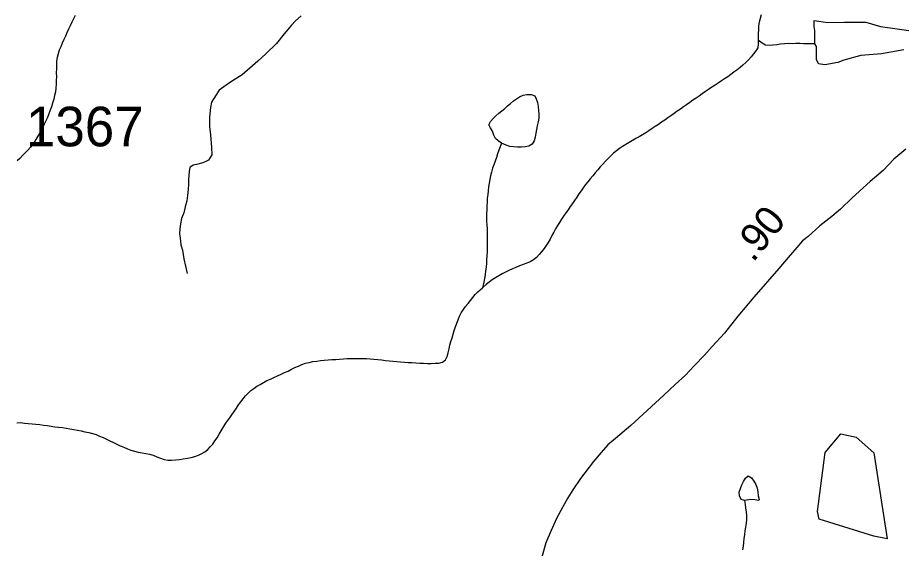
# Model space of a CAD drawing. Extents: x 1950930 to 2061844, y 904556 to 1017002.
# Drawn here: x 1975173 to 1978977, y 965651 to 967930 of the extents above; entities that cross this region are included whole.
import ezdxf

# ---------------------------------------------------------------- set-up
doc = ezdxf.new("R2010")
doc.units = 0
for name, color, linetype in [('Exist Hydrographic Misc Water Feature', 7, 'Continuous'), ('Exist Road Primary US Structure Standard Bridge CELL', 7, 'Continuous'), ('Exist Road Secondary Type 51 Attributed', 7, 'Continuous'), ('Exist Road Secondary Type 51 Number Label', 7, 'Continuous')]:
    doc.layers.add(name, color=color, linetype=linetype)

msp = doc.modelspace()

# ---------------------------------------------------------------- linework, layer by layer
at = {"layer": 'Exist Hydrographic Misc Water Feature'}
for points in [[(1975419.7, 967939.5), (1975412.5, 967924.9), (1975405.5, 967910.3), (1975398.6, 967895.7), (1975391.6, 967880.2), (1975384.8, 967865.6), (1975377.9, 967851), (1975371.3, 967835.6), (1975364.7, 967820.9), (1975358.4, 967805.4), (1975351.8, 967790), (1975346.5, 967774.6), (1975342.4, 967759), (1975340.5, 967742.7), (1975339.7, 967726.2), (1975339.3, 967709.9), (1975339.1, 967693.4), (1975339.3, 967677.1), (1975339.1, 967660.6), (1975338.7, 967644.3), (1975337.3, 967627.9), (1975335, 967611.5), (1975331.9, 967595.2), (1975327.8, 967579.6), (1975323.3, 967563.3), (1975318.4, 967547.8), (1975312.9, 967532.3), (1975307.3, 967516.8), (1975301.2, 967501.4), (1975294.8, 967486.8), (1975287.6, 967472.1), (1975280, 967457.6), (1975272.3, 967442.9), (1975264.5, 967428.3), (1975255.9, 967413.7), (1975247, 967399.9), (1975237.6, 967387), (1975227.6, 967374.1), (1975217.1, 967361.2), (1975205.8, 967349.1), (1975194.5, 967337.9), (1975182.9, 967325.7), (1975170.8, 967314.5)], [(1978366.1, 967942.6), (1978362.4, 967926.2), (1978358.7, 967910.7), (1978355.8, 967894.4), (1978354.8, 967878), (1978354.2, 967861.5), (1978353.6, 967833.7)], [(1978597.8, 967818), (1978597.4, 967874.6), (1978594.9, 967891.9), (1978594.7, 967918.1), (1978652.7, 967908.8), (1978724.7, 967911.3), (1978816.8, 967910.2), (1978878.7, 967892.6), (1978950.9, 967882), (1979000.9, 967874.4)], [(1978353.6, 967833.7), (1978354.4, 967816.4), (1978352.1, 967800.9), (1978343.3, 967787.2), (1978333.5, 967774.3), (1978323.2, 967761.4), (1978312.2, 967749.3), (1978300.5, 967737.2), (1978288.4, 967726), (1978275.9, 967715.5), (1978262.9, 967705.2), (1978249.8, 967695.5), (1978236.7, 967686), (1978223.4, 967676.5), (1978209.6, 967666.8), (1978196.1, 967658.1), (1978182.4, 967648.6), (1978168.6, 967639.9), (1978154.7, 967631), (1978140.9, 967621.5), (1978127.4, 967612.8), (1978113.9, 967603.2), (1978100.3, 967593.6), (1978087, 967584.1), (1978073.5, 967575.3), (1978059.9, 967565.7), (1978046.6, 967556.2), (1978033.1, 967546.7), (1978019.7, 967537), (1978006.2, 967528.3), (1977992.7, 967518.8), (1977979.4, 967509.1), (1977965.8, 967499.6), (1977952.3, 967490.1), (1977938.8, 967481.4), (1977925.2, 967471.7), (1977911.7, 967463), (1977898.4, 967453.5), (1977884.6, 967443.8), (1977871.1, 967435.1), (1977856.9, 967426.4), (1977842.8, 967418.4), (1977828.2, 967410.5), (1977813.7, 967401.8), (1977799.3, 967393.9), (1977785, 967386), (1977771.2, 967377.2), (1977757.7, 967367.7), (1977745, 967358.1), (1977732.7, 967347.7), (1977721, 967336.5), (1977709.1, 967325.2), (1977697.8, 967313.2), (1977686.5, 967301), (1977675.5, 967289), (1977664.8, 967276.1), (1977654.1, 967263.2), (1977643.7, 967251.1), (1977632.8, 967238.2), (1977622.6, 967225.2), (1977612.3, 967213.1), (1977602.3, 967199.4), (1977593, 967186.5), (1977583.8, 967172.7), (1977574.6, 967159), (1977565.6, 967145.3), (1977556.3, 967131.4), (1977546.7, 967118.5), (1977537.1, 967104.8), (1977527.8, 967091.9), (1977518.4, 967078.1), (1977509.2, 967064.4), (1977500.4, 967050.5), (1977491.5, 967036.8), (1977483.3, 967023.1), (1977475.5, 967008.4), (1977467.7, 966993.7), (1977460, 966979.2), (1977451.8, 966964.6), (1977443.3, 966950.9), (1977434.1, 966937.9), (1977423.9, 966924.1), (1977412.8, 966912.1), (1977401.1, 966900), (1977388.2, 966890.4), (1977374.4, 966881.7), (1977359.7, 966875.4), (1977344.3, 966869.2), (1977328.7, 966863.7), (1977312.9, 966857.5), (1977298.2, 966851.2), (1977283.2, 966844.3), (1977268.4, 966837.1), (1977253.7, 966829.2), (1977239.3, 966821.3), (1977225.6, 966812.6), (1977212, 966803.9), (1977198.9, 966793.4), (1977185.8, 966783.9), (1977170.4, 966770.2)], [(1978597.8, 967818), (1978581.4, 967818.4), (1978565, 967817.8), (1978548.6, 967818.2), (1978532.2, 967818.5), (1978515.8, 967818.9), (1978499.4, 967818.4), (1978483, 967818.8), (1978466.6, 967818.3), (1978450.2, 967816.1), (1978433.5, 967814.1), (1978416.9, 967811.9), (1978400.7, 967810.6), (1978385.4, 967812.6), (1978371, 967820.3), (1978353.6, 967833.7)], [(1978979.6, 967792), (1978883.8, 967775.1), (1978794.2, 967768), (1978722.3, 967747.3), (1978696.4, 967737.2), (1978640.6, 967726.9), (1978612.6, 967732.3), (1978604.6, 967750.6), (1978604.1, 967788.3), (1978603.9, 967806.4), (1978597.8, 967818)], [(1977251.2, 967391.3), (1977237.3, 967400.6), (1977225.2, 967411.5), (1977218.2, 967425.6), (1977213.1, 967442.2), (1977203.8, 967456.3), (1977196.7, 967469.6), (1977203.8, 967484.1), (1977215.7, 967497), (1977227.4, 967508.3), (1977239.7, 967519.6), (1977252.2, 967530), (1977265, 967540.4), (1977277.5, 967550.8), (1977290, 967561.9), (1977302.7, 967572.4), (1977315.6, 967582), (1977329.3, 967590.7), (1977344.7, 967597.8), (1977360.7, 967600.7), (1977379, 967600.4), (1977393.9, 967594.3), (1977400.7, 967581), (1977405.6, 967565.3), (1977409.1, 967548.8), (1977410.9, 967531.6), (1977412, 967515.2), (1977411.2, 967498.8), (1977408.5, 967482.4), (1977404.8, 967466.1), (1977401.1, 967449.8), (1977398.4, 967433.4), (1977396, 967417.1), (1977391.5, 967401.6), (1977382.7, 967386.9), (1977369.3, 967378.2), (1977353.7, 967375.2), (1977336.9, 967373.9), (1977320.1, 967374.3), (1977303.7, 967374.6), (1977287.5, 967377.4), (1977271.5, 967381.9), (1977251.2, 967391.3)], [(1977251.2, 967391.3), (1977246.1, 967375.9), (1977240.6, 967360.4), (1977234.8, 967344.9), (1977229.5, 967329.4), (1977223.7, 967313.9), (1977218.6, 967298.4), (1977213.3, 967283), (1977208.6, 967266.7), (1977204.5, 967251.2), (1977201, 967234.8), (1977198.1, 967219.3), (1977195.4, 967202.9), (1977193.4, 967186.5), (1977192, 967170.2), (1977190.5, 967153.8), (1977189.5, 967137.4), (1977188.7, 967121.1), (1977187.9, 967104.6), (1977187.2, 967088.3), (1977186.8, 967071.9), (1977187.2, 967055.4), (1977188.1, 967039), (1977189.3, 967022.5), (1977189.9, 967006), (1977190.1, 966989.7), (1977190.1, 966973.2), (1977189.9, 966956.9), (1977189.7, 966940.4), (1977189.3, 966924.1), (1977188.5, 966907.7), (1977187.4, 966891.3), (1977186.4, 966874.9), (1977185, 966858.5), (1977182.9, 966842.1), (1977181.1, 966825.8), (1977178.6, 966809.5), (1977176, 966793.9), (1977170.4, 966770.2)], [(1976011.1, 966098.4), (1976020.7, 966112.2), (1976029.7, 966126), (1976038.7, 966140.5), (1976047.4, 966155.1), (1976056.2, 966169.6), (1976065, 966184.3), (1976074.4, 966198), (1976083.9, 966211.8), (1976093.7, 966224.8), (1976102.9, 966238.5), (1976112.4, 966253.1), (1976121.6, 966266.8), (1976131.2, 966280.6), (1976141.1, 966293.5), (1976151.5, 966305.6), (1976162.8, 966317.6), (1976174.7, 966328), (1976187.6, 966337.7), (1976200.9, 966347.2), (1976214.9, 966355.1), (1976229.2, 966363.1), (1976243.8, 966370.9), (1976258.8, 966378), (1976273.9, 966385), (1976289.3, 966391.3), (1976304.5, 966398.4), (1976319.5, 966405.5), (1976334.4, 966411.8), (1976349.2, 966419.6), (1976364, 966426.7), (1976379.1, 966433.7), (1976394.3, 966440), (1976409.7, 966445.4), (1976425.5, 966449.2), (1976441.5, 966453), (1976457.5, 966455.2), (1976473.9, 966457.2), (1976490.1, 966458.6), (1976506.7, 966460.7), (1976523.1, 966461.1), (1976539.5, 966462.4), (1976555.9, 966463.8), (1976572.5, 966464.3), (1976588.7, 966465.5), (1976605.1, 966466), (1976621.7, 966466.6), (1976638.1, 966466.1), (1976654.3, 966465.8), (1976670.9, 966465.5), (1976687.1, 966464.3), (1976703.3, 966463.2), (1976719.7, 966461.2), (1976736.1, 966460), (1976752.5, 966458), (1976768.7, 966456.1), (1976785.1, 966455), (1976801.5, 966452.9), (1976817.9, 966451.8), (1976834.3, 966450.7), (1976850.7, 966449.4), (1976866.9, 966448.3), (1976883.6, 966447.2), (1976900.2, 966445.9), (1976916.6, 966445.6), (1976933.2, 966445.2), (1976949.6, 966444.9), (1976965.8, 966445.4), (1976981.8, 966445.9), (1976998, 966449.7), (1977011.1, 966460.9), (1977017.9, 966474.8), (1977022.6, 966491.1), (1977026.1, 966507.4), (1977029.8, 966523.7), (1977034.1, 966539.2), (1977039, 966554.7), (1977043.7, 966571), (1977048.6, 966586.5), (1977053.5, 966602), (1977059.1, 966617.5), (1977064.8, 966632.8), (1977071.4, 966648.4), (1977078.8, 966662.2), (1977087.6, 966675.9), (1977097.4, 966689.7), (1977107.5, 966702.6), (1977117.7, 966715.5), (1977128, 966728.5), (1977138.8, 966740.5), (1977149.9, 966752.6), (1977170.4, 966770.2)], [(1975169.7, 966189.6), (1975185.9, 966191), (1975202.3, 966189), (1975218.7, 966187.1), (1975235.1, 966185.8), (1975251.3, 966183.9), (1975267.7, 966181.9), (1975283.9, 966179.9), (1975300.3, 966177.9), (1975316.5, 966176), (1975332.7, 966173.2), (1975349.1, 966171.2), (1975365.3, 966169.2), (1975381.5, 966166.5), (1975397.7, 966163.6), (1975413.9, 966161.6), (1975430.1, 966158.9), (1975446.3, 966155.3), (1975462.3, 966151.6), (1975478.5, 966148), (1975494.1, 966143.6), (1975509.9, 966139.2), (1975525.1, 966133.1), (1975540.1, 966126.3), (1975554.8, 966119.4), (1975569.4, 966111.7), (1975584.3, 966104.8), (1975599.1, 966098), (1975614.1, 966091.1), (1975629.5, 966084.9), (1975644.6, 966078.1), (1975659.8, 966072.9), (1975675.4, 966067.6), (1975691.2, 966063.2), (1975707.4, 966060.4), (1975723.6, 966057.6), (1975740, 966054.8), (1975755.6, 966051.2), (1975771.4, 966044.3), (1975786.9, 966037.4), (1975802.3, 966032.1), (1975818.1, 966029.4), (1975834.1, 966029.9), (1975850.9, 966031.2), (1975867.7, 966032.5), (1975884.7, 966034.5), (1975902, 966037.5), (1975918.6, 966040.5), (1975934.6, 966045.1), (1975950.2, 966050.5), (1975964.3, 966057.6), (1975977.4, 966065.5), (1975989.7, 966075), (1976000.6, 966086.3), (1976011.1, 966098.4)], [(1978850.4, 965702.7), (1978616.5, 965776.5), (1978608.3, 965809.5), (1978641.3, 966061.6), (1978708.3, 966142.2), (1978775.4, 966127.7), (1978850.4, 966060.6), (1978908.5, 965691.8), (1978850.4, 965702.7)], [(1978295.5, 965855.9), (1978280.4, 965861.1), (1978273, 965876), (1978272, 965891.7), (1978278.3, 965908), (1978283.4, 965923.4), (1978291.2, 965938), (1978300.1, 965952.6), (1978311.3, 965962.2), (1978325.7, 965952.9), (1978335.1, 965939.6), (1978343.3, 965924.6), (1978349.5, 965909.7), (1978352.3, 965893.2), (1978353.6, 965876.8), (1978358.5, 965861.1), (1978357.1, 965856.2), (1978340, 965858.3), (1978322.6, 965860.2), (1978295.5, 965855.9)], [(1978295.5, 965855.9), (1978297.6, 965839.4), (1978300.1, 965823), (1978302.3, 965807.3), (1978303.3, 965790.9), (1978303.1, 965774.5), (1978301.7, 965758.1), (1978299.4, 965741.8), (1978297, 965725.4), (1978294.5, 965709), (1978292.5, 965692.7), (1978290.8, 965676.3), (1978288.8, 965660), (1978286.7, 965644.4)]]:
    msp.add_lwpolyline(points, dxfattribs=at)
at = {"layer": 'Exist Road Secondary Type 51 Attributed'}
for points in [[(1976391.3, 967938.4), (1976367.2, 967916.5), (1976349.3, 967898.5), (1976317.3, 967860.5), (1976285.2, 967818.6), (1976239.2, 967774.5), (1976205.2, 967742.6), (1976137.2, 967684.6), (1976091.2, 967656.5), (1976059.2, 967632.6), (1976039.2, 967618.6), (1976025.1, 967598.7), (1976005.1, 967566.7), (1976001.2, 967544.6), (1975997.1, 967502.6), (1975997.1, 967462.6), (1976001.2, 967426.7), (1976005, 967372.6), (1976007, 967340.6), (1975993.1, 967318.6), (1975987, 967314.8), (1975969.1, 967306.7), (1975941.1, 967298.7), (1975926.3, 967296.8), (1975913, 967286.7), (1975909.1, 967270.8), (1975908.3, 967252.6), (1975907, 967236.8), (1975906.9, 967214.8), (1975904.9, 967192.6), (1975902.3, 967165.7), (1975899.1, 967142.7), (1975892.7, 967118.1), (1975887, 967091.6), (1975876.9, 967066.8), (1975873, 967044.8), (1975869, 967022.7), (1975868.1, 967001.7), (1975871, 966984.9), (1975874.5, 966953.8), (1975880.9, 966930.8), (1975886.9, 966894.7), (1975900.8, 966830.8)], [(1978988.4, 967364.9), (1978937.1, 967322.6), (1978890.4, 967273.8), (1978834.4, 967226.5), (1978757.4, 967156.5), (1978706.9, 967107.6), (1978671, 967075.5), (1978618.9, 967035.6), (1978568.6, 966990.6), (1978544.6, 966971), (1978520.6, 966943.4), (1978483.2, 966899.9), (1978442.8, 966852.3), (1978334.8, 966729.2), (1978267.2, 966647.4), (1978209, 966574.9), (1978156.5, 966517.4), (1978122.8, 966480.7), (1978078.3, 966434.5), (1978041.4, 966394), (1977997, 966354), (1977949, 966308.7), (1977876.5, 966243.3), (1977806.3, 966177.6), (1977740.5, 966122.4), (1977708.5, 966094.9), (1977679.1, 966062), (1977646.2, 966023.8), (1977591.1, 965950), (1977557.3, 965902), (1977536, 965867.3), (1977514.7, 965829.1), (1977488, 965778.4), (1977465.3, 965727.3), (1977442.2, 965673.9), (1977424.4, 965612.6)]]:
    msp.add_lwpolyline(points, dxfattribs=at)

# ---------------------------------------------------------------- texts
at = {"layer": 'Exist Road Primary US Structure Standard Bridge CELL'}
msp.add_text('.90', height=125, rotation=50.8167, dxfattribs=at).set_placement((1978332, 966875.6))
at = {"layer": 'Exist Road Secondary Type 51 Number Label'}
msp.add_text('1367', height=170, dxfattribs=at).set_placement((1975208.6, 967377.5))

doc.saveas('drawing.dxf')
